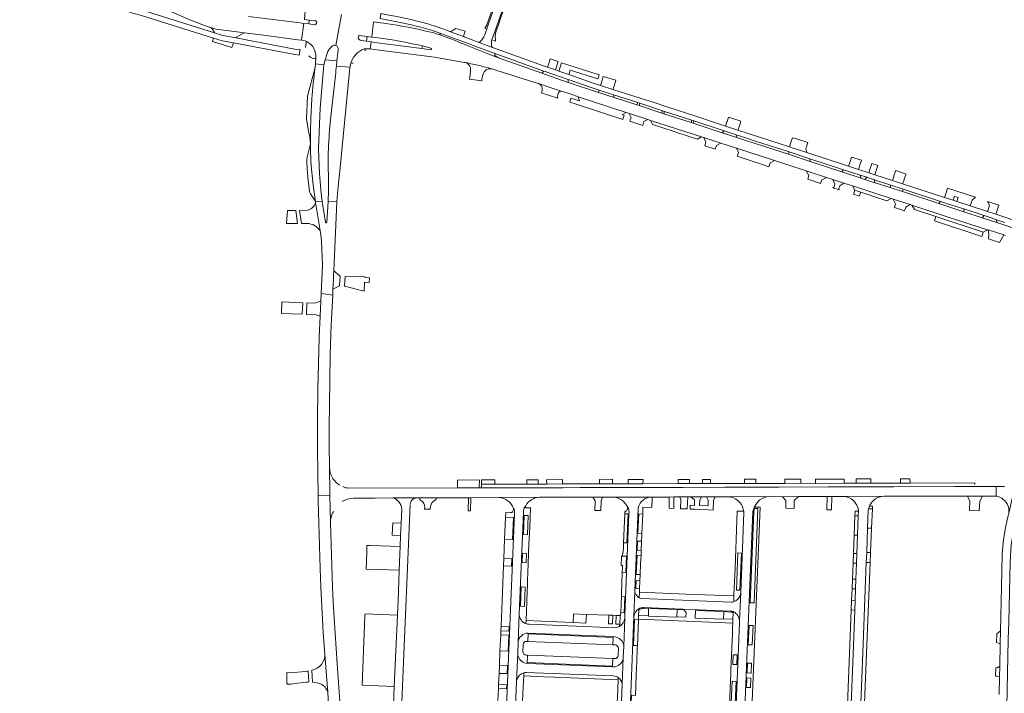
# Model space of a CAD drawing. Header units: metres. Extents: x 166325 to 190320, y 381923 to 404576.
# Tile 328 of 656: x 175043 to 175656, y 386684 to 387104. Entities that reach past the tile are written whole.
import ezdxf

# ---------------------------------------------------------------- set-up
doc = ezdxf.new("R2010")
doc.units = ezdxf.units.M
doc.layers.add('B-WE-VH-VERHARDING_ASFALT-GV', color=8, linetype='Continuous', lineweight=18)
doc.layers.add('B-WE-VH-VERHARDING_BETONSTRAATSTEEN-GV', color=8, linetype='Continuous', lineweight=18)

msp = doc.modelspace()

# ---------------------------------------------------------------- linework, layer by layer
at = {"layer": 'B-WE-VH-VERHARDING_ASFALT-GV', "flags": 128}
for points in [[(175134.865, 387114.496), (175133.379, 387109.957), (175135.026, 387109.324), (175138.624, 387107.76), (175148.646, 387103.433), (175153.254, 387101.494), (175154.993, 387100.853), (175159.938, 387099.152), (175165.008, 387097.613), (175182.719, 387095.236), (175194.46, 387093.769), (175215.864, 387090.988), (175218.241, 387090.679), (175219.702, 387101.231), (175217.389, 387101.521), (175185.113, 387105.57)], [(175227.275, 387112.636), (175226.091, 387111.623), (175224.795, 387110.757), (175222.678, 387109.686), (175220.423, 387108.947), (175220.005, 387103.655), (175223.023, 387103.27), (175225.993, 387102.892)], [(175242.987, 387106.649), (175239.578, 387087.409)], [(175294.608, 387101.496), (175292.002, 387102.142), (175289.369, 387102.795), (175288.024, 387103.128), (175286.228, 387103.574), (175278.637, 387105.197), (175272.787, 387106.325), (175267.671, 387107.311), (175267.114, 387104.269), (175280.693, 387101.58)], [(175226.456, 387100.384), (175222.7, 387100.855), (175219.702, 387101.231), (175218.241, 387090.679), (175220.527, 387090.3), (175221.752, 387089.7)], [(175254.174, 387093.654), (175258.974, 387093.023), (175261.967, 387092.629), (175263.047, 387102.145)], [(175462.262, 387038.951), (175460.966, 387039.374), (175443.998, 387044.912), (175442.676, 387045.344), (175428.472, 387049.98), (175427.145, 387050.413), (175413.035, 387055.019), (175403.291, 387058.199), (175384.428, 387064.356), (175367.925, 387070.095), (175343.74, 387078.668), (175340.959, 387079.774), (175337.694, 387080.956), (175331.797, 387083.267), (175322.375, 387087.034), (175321.221, 387087.54), (175317.549, 387088.958), (175313.432, 387090.642), (175307.667, 387092.892), (175303.986, 387094.183), (175302.82, 387094.584), (175300.662, 387095.22), (175297.75, 387095.959), (175294.836, 387096.658), (175290.947, 387097.503), (175285.756, 387098.562), (175284.543, 387098.779), (175280.574, 387099.524), (175277.688, 387100.054), (175274.688, 387100.524), (175269.474, 387101.284), (175267.477, 387101.528), (175265.42, 387101.814), (175263.047, 387102.145), (175261.967, 387092.629), (175264.38, 387092.312), (175271.823, 387091.333)], [(175412.26, 387060.074), (175404.447, 387062.568), (175400.005, 387063.985), (175384.668, 387069.33), (175378.557, 387071.46), (175376.365, 387072.196), (175371.475, 387073.928), (175371.303, 387073.988), (175337.277, 387086.14), (175337.118, 387086.199), (175328.317, 387089.493), (175319.496, 387092.806), (175310.579, 387096.148), (175306.141, 387097.791), (175303.746, 387098.678)], [(175304.256, 387095.194), (175322.59, 387088.399), (175324.424, 387087.712), (175339.195, 387082.176), (175369.19, 387071.437), (175370.069, 387071.122), (175384.269, 387066.191), (175399.24, 387060.993), (175403.732, 387059.559), (175412.591, 387056.729), (175427.685, 387051.909), (175428.991, 387051.485), (175443.184, 387046.809), (175444.463, 387046.387), (175461.452, 387040.859), (175462.732, 387040.445), (175481.453, 387034.319), (175489.105, 387031.816), (175495.605, 387029.677), (175501.13, 387027.86), (175505.666, 387026.368), (175521.951, 387021.058), (175534.901, 387016.835), (175555.975, 387009.963), (175566.197, 387006.63), (175570.458, 387005.28), (175570.722, 387005.193), (175574.811, 387003.842), (175574.935, 387003.801), (175585.404, 387000.367), (175593.144, 386997.843), (175616.326, 386990.284), (175624.017, 386987.776), (175630.807, 386985.569), (175643.583, 386981.416), (175647.905, 386980.011), (175651.322, 386978.861), (175656.422, 386977.145)], [(175227.089, 387079.722), (175226.833, 387075.96), (175232.12, 387075.27), (175232.937, 387078.556), (175234.489, 387083.588), (175235.541, 387085.259), (175236.989, 387086.89)], [(175257.198, 387085.4), (175260.918, 387085.261), (175261.548, 387089.678), (175258.556, 387090.071), (175255.55, 387090.442)], [(175298.7, 387084.798), (175293.2, 387085.521), (175263.946, 387089.363), (175261.548, 387089.678), (175260.918, 387085.261), (175263.365, 387085.005), (175300.933, 387080.089), (175318.413, 387077.092), (175318.579, 387077.063)], [(175293.521, 387087.112), (175298.852, 387085.804)], [(175240.994, 387084.535), (175240.255, 387077.832), (175239.911, 387074.444), (175248.364, 387074.013), (175249.06, 387077.08)], [(175229.686, 387048.379), (175231.83, 387072.84), (175232.12, 387075.27), (175226.833, 387075.96), (175226.632, 387073.669)], [(175248.02, 387071.2), (175248.364, 387074.013), (175239.911, 387074.444), (175239.648, 387072.029), (175239.464, 387070.335), (175236.933, 387046.986), (175236.063, 387038.957)], [(175234.799, 387020.658), (175235.02, 386996.223), (175234.737, 386990.968), (175234.698, 386990.253), (175240.106, 386990.027), (175240.703, 386997.423), (175242.369, 387013.486), (175244.161, 387030.764), (175248.02, 387071.2)], [(175336.401, 387072.949), (175336.994, 387072.782), (175337.588, 387072.615), (175337.672, 387072.589), (175339.85, 387071.91), (175346.512, 387069.761), (175346.67, 387069.712), (175353.033, 387067.686), (175364.912, 387063.959), (175365.085, 387063.902), (175365.867, 387063.689), (175367.061, 387063.254), (175376.159, 387060.272), (175379.952, 387059.014), (175385.495, 387057.211), (175390.589, 387055.516), (175420.499, 387045.682), (175422.277, 387045.097), (175424.52, 387044.36), (175433.996, 387041.288), (175435.612, 387040.764), (175467.356, 387030.474), (175468.862, 387029.986), (175479.426, 387026.561), (175489.195, 387023.395), (175512.865, 387015.722), (175519.952, 387013.424), (175521.16, 387013.033), (175532.742, 387009.278), (175545.232, 387005.229), (175549.287, 387003.915), (175556.107, 387001.704), (175561.518, 386999.95), (175585.534, 386992.12), (175586.867, 386991.685), (175597.414, 386988.246), (175598.545, 386987.877), (175621.832, 386980.285), (175645.701, 386972.595), (175646.109, 386972.464), (175655.817, 386969.336), (175656.935, 386968.976)], [(175663.98, 386978.011), (175650.809, 386982.299), (175645.56, 386984.008), (175634.932, 386987.469), (175626.495, 386990.216), (175624.258, 386990.939), (175618.858, 386992.702), (175592.77, 387001.197), (175586.421, 387003.264), (175575.484, 387006.842), (175575.429, 387006.86), (175571.65, 387008.105), (175565.271, 387010.15), (175559.09, 387012.163), (175533.001, 387020.657), (175531.723, 387021.074), (175524.564, 387023.405), (175522.216, 387024.174), (175490.154, 387034.685), (175482.41, 387037.224), (175463.164, 387043.533), (175446.418, 387049.023), (175438.468, 387051.629), (175429.125, 387054.692), (175412.26, 387060.074)], [(175224.593, 387054.17), (175223.954, 387042.098), (175223.726, 387034.26), (175223.754, 387026.198), (175223.754, 387026.104), (175223.765, 387022.92), (175224.029, 387015.105), (175224.357, 387010.43), (175225.328, 387000.664), (175226.86, 386989.917), (175231.126, 386990.129), (175230.829, 386992.155), (175230.486, 386995.131), (175230.006, 387000.161), (175229.311, 387007.453), (175228.76, 387023.001), (175229.686, 387048.379)], [(175665.867, 386972.416), (175651.456, 386977.124), (175642.309, 386980.113), (175630.936, 386983.829), (175615.299, 386988.939), (175592.655, 386996.338), (175584.903, 386998.871), (175575.677, 387001.864), (175575.458, 387001.935), (175569.198, 387003.966), (175568.623, 387004.163), (175566.821, 387004.779), (175554.956, 387008.656), (175535.121, 387015.138), (175521.532, 387019.728), (175501.443, 387026.163), (175494.341, 387028.481), (175489.47, 387030.071), (175480.248, 387033.081), (175462.262, 387038.951)], [(175233.007, 386977.271), (175231.126, 386990.129), (175226.86, 386989.917), (175226.915, 386989.576), (175229.756, 386972.045), (175230.176, 386969.451), (175230.66, 386965.482), (175231.224, 386950.271), (175230.383, 386932.827), (175237.578, 386931.924), (175237.745, 386935.555), (175238.003, 386941.15), (175238.151, 386944.054), (175238.303, 386946.958), (175240.106, 386990.027)], [(175240.106, 386990.027), (175234.698, 386990.253), (175234.002, 386977.327)], [(175237.578, 386931.924), (175230.383, 386932.827), (175230.156, 386928.132), (175229.736, 386918.728), (175229.166, 386905.946), (175228.668, 386888.889), (175228.419, 386873.522), (175228.222, 386853.795), (175228.205, 386835.913), (175228.5, 386806.884), (175235.893, 386807.187), (175235.868, 386808.586), (175235.581, 386824.573), (175235.515, 386829.244)], [(175235.552, 386863.009), (175236.102, 386894.913), (175236.72, 386913.26), (175237.578, 386931.924)], [(175235.581, 386824.573), (175235.868, 386808.586), (175235.893, 386807.187), (175236.195, 386790.358), (175236.204, 386789.857)], [(175651.102, 386809.397), (175651.116, 386812.648), (175640.617, 386812.617), (175639.17, 386812.613), (175637.214, 386812.607), (175625.377, 386812.572), (175587.306, 386812.46), (175546.305, 386812.339), (175515.633, 386812.249), (175513.577, 386812.243), (175510.353, 386812.233), (175481.904, 386812.149), (175455.89, 386812.073), (175452.752, 386812.064), (175391.901, 386811.884), (175381.145, 386811.852), (175378.595, 386811.845), (175329.851, 386811.764), (175329.386, 386811.764), (175314.916, 386811.705), (175247.632, 386811.626)], [(175657.618, 386675.561), (175658.615, 386717.315), (175658.877, 386728.271), (175659.766, 386765.511), (175660.409, 386776.385), (175662.359, 386786.934), (175663.939, 386793.944), (175667.609, 386810.221), (175662.221, 386810.723), (175659.061, 386796.846), (175658.893, 386796.11), (175657.136, 386788.136), (175655.598, 386779.598), (175654.821, 386770.473), (175654.299, 386750.17), (175653.761, 386722.745), (175653.601, 386714.546), (175653.329, 386700.717), (175653.198, 386694.001), (175652.954, 386683.012)], [(175242.309, 386676.019), (175240.337, 386702.094), (175238.454, 386730.82), (175237.865, 386740.511), (175237.474, 386749.916), (175236.204, 386789.857), (175236.195, 386790.358), (175235.893, 386807.187), (175228.5, 386806.884), (175228.579, 386803.821), (175229.736, 386761.537), (175230.171, 386749.959), (175230.577, 386741.819), (175231.73, 386721.561), (175232.75, 386708.23), (175233.258, 386699.995), (175234.464, 386684.444), (175234.472, 386684.329), (175235.038, 386676.883)], [(175250.534, 386805.385), (175264.031, 386805.431), (175275.09, 386805.469), (175289.593, 386805.51), (175291.97, 386805.52), (175298.25, 386805.546), (175302.033, 386805.561), (175322.275, 386805.644), (175323.731, 386805.65), (175341.352, 386805.807), (175366.462, 386805.871), (175388.628, 386805.907), (175389.691, 386805.91), (175399.657, 386805.921), (175405.672, 386805.936), (175412.305, 386805.959), (175435.703, 386805.999), (175436.768, 386806.001), (175445.159, 386806.048), (175447.263, 386806.058), (175450.263, 386806.07), (175453.651, 386806.085), (175458.826, 386806.106), (175460.727, 386806.114), (175467.422, 386806.137), (175470.613, 386806.137), (175475.953, 386806.16), (175483.823, 386806.181), (175509.712, 386806.303), (175517.803, 386806.255), (175527.803, 386806.291), (175545.743, 386806.355), (175548.614, 386806.365), (175555.762, 386806.456), (175581.106, 386806.522), (175633.076, 386806.566), (175642.433, 386806.585), (175650.7, 386806.602)], [(175366.462, 386805.871), (175341.352, 386805.807)], [(175435.703, 386805.999), (175412.305, 386805.959)], [(175509.712, 386806.303), (175483.823, 386806.181)], [(175581.106, 386806.522), (175555.762, 386806.456)], [(175570.102, 386765.258), (175570.347, 386771.56), (175570.937, 386786.72), (175571.374, 386797.954), (175571.503, 386798.782), (175571.809, 386799.779), (175572.357, 386800.98), (175573.574, 386802.806), (175575.217, 386804.471)], [(175651.089, 386806.549), (175651.102, 386809.397)], [(175350.17, 386799.003), (175350.373, 386799.081), (175350.806, 386797.464), (175350.912, 386795.648), (175346.817, 386695.732), (175342.671, 386594.568), (175342.481, 386594.573), (175342.135, 386588.579)], [(175357.364, 386800.035), (175357.55, 386799.938), (175357.912, 386800.647)], [(175421.25, 386799.851), (175421.43, 386799.938)], [(175425.282, 386731.529), (175425.87, 386747.759), (175427.941, 386799.014), (175428.042, 386799.801), (175428.253, 386799.778)], [(175492.047, 386612.423), (175492.523, 386623.382), (175492.324, 386623.39), (175499.492, 386797), (175499.738, 386798.329), (175500.233, 386799.715), (175500.495, 386800.384), (175500.694, 386800.323)], [(175493.458, 386798.416), (175493.586, 386797.627)], [(175565.2, 386797.675), (175565.072, 386794.229), (175564.625, 386782.208), (175564.201, 386770.796), (175563.978, 386764.804), (175563.608, 386754.838), (175563.383, 386748.783), (175563.116, 386741.617), (175562.893, 386735.619), (175562.074, 386713.576), (175558.4, 386619.667), (175558.174, 386613.903)], [(175237.764, 386796.493), (175238.223, 386797.116)], [(175352.89, 386708.725), (175353.157, 386715.666), (175353.831, 386733.091), (175356.484, 386796.614)], [(175422.233, 386795.541), (175419.734, 386732.644), (175419.657, 386730.543), (175418.927, 386713.183), (175418.701, 386706.14), (175418.007, 386689.406), (175414.677, 386602.512), (175414.454, 386602.564), (175414.382, 386600.538)], [(175493.885, 386796.329), (175491.831, 386746.516), (175491.065, 386729.149), (175491.057, 386727.611), (175486.635, 386620.247), (175486.443, 386620.259), (175485.899, 386607.807)], [(175564.277, 386615.799), (175564.429, 386620.192), (175567.908, 386708.895), (175570.102, 386765.258)], [(175425.87, 386747.759), (175425.282, 386731.529)], [(175487.473, 386740.851), (175486.664, 386740.632), (175485.835, 386740.515), (175430.145, 386742.761), (175429.294, 386742.959), (175428.639, 386743.239)], [(175491.065, 386729.149), (175491.831, 386746.516)], [(175431.348, 386737.232), (175485.504, 386735.005), (175486.361, 386734.883), (175487.189, 386734.629)], [(175353.831, 386733.091), (175353.157, 386715.666)], [(175418.927, 386713.183), (175419.657, 386730.543)], [(175420.538, 386604.958), (175421.077, 386620.464), (175420.899, 386620.474), (175425.282, 386731.529)], [(175413.653, 386724.618), (175360.009, 386726.776)], [(175348.474, 386594.368), (175348.662, 386599.392), (175348.466, 386599.41), (175352.235, 386691.161), (175352.89, 386708.725)], [(175352.89, 386708.725), (175352.235, 386691.161), (175352.44, 386692.414)], [(175418.007, 386689.406), (175418.701, 386706.14)]]:
    msp.add_lwpolyline(points, dxfattribs=at)
at = {"layer": 'B-WE-VH-VERHARDING_ASFALT-GV'}
for points in [[(175225.993, 387102.892, -1.1256558), (175226.456, 387100.384)], [(175280.693, 387101.58, -0.0330195), (175304.256, 387095.194)], [(175303.746, 387098.678, 0.0218151), (175294.608, 387101.496)], [(175253.439, 387092.436, -0.3719222), (175254.174, 387093.654)], [(175255.55, 387090.442, -0.3224921), (175253.439, 387092.436)], [(175221.752, 387089.7, -0.2974486), (175227.089, 387079.722)], [(175236.989, 387086.89, -0.2994656), (175239.578, 387087.409)], [(175271.823, 387091.333, -0.0194528), (175293.521, 387087.112)], [(175249.06, 387077.08, -0.2067945), (175257.198, 387085.4)], [(175226.632, 387073.669, 0.0135867), (175224.593, 387054.17)], [(175318.579, 387077.063, -0.0021083), (175320.417, 387076.733)], [(175320.417, 387076.733, -0.0132733), (175329.217, 387074.856)], [(175236.063, 387038.957, 0.0135836), (175234.799, 387020.658)], [(175234.002, 386977.327, -0.8307384), (175233.007, 386977.271)], [(175235.515, 386829.244, -0.0037021), (175235.552, 386863.009)], [(175237.377, 386818.073, -0.1172399), (175235.581, 386824.573)], [(175237.739, 386817.475, -0.0127536), (175237.377, 386818.073)], [(175242.083, 386813.391, -0.1198122), (175237.739, 386817.475)], [(175247.632, 386811.626, -0.1131596), (175243.817, 386812.543)], [(175243.453, 386803.251, -0.127868), (175250.534, 386805.385)], [(175341.352, 386805.807, -0.3006222), (175350.17, 386799.003)], [(175357.912, 386800.647, -0.2658326), (175366.462, 386805.871)], [(175412.305, 386805.959, -0.1687856), (175418.465, 386803.611)], [(175418.465, 386803.611, -0.1223592), (175421.25, 386799.851)], [(175483.823, 386806.181, -0.1856245), (175490.233, 386803.72)], [(175490.233, 386803.72, -0.1557417), (175493.458, 386798.416)], [(175500.694, 386800.323, -0.1289185), (175503.843, 386804.327)], [(175503.843, 386804.327, -0.1543686), (175509.712, 386806.303)], [(175555.762, 386806.456, -0.3682915), (175565.2, 386797.675)], [(175575.217, 386804.471, -0.1604358), (175581.106, 386806.522)], [(175650.7, 386806.602, -0.0072278), (175651.089, 386806.549)], [(175356.484, 386796.614, -0.1250375), (175357.364, 386800.035)], [(175421.43, 386799.938, -0.1301581), (175422.233, 386795.541)], [(175236.204, 386789.857, -0.114537), (175237.764, 386796.493)], [(175489.852, 386742.258, -0.1039942), (175487.473, 386740.851)], [(175428.378, 386736.418, -0.1266807), (175431.348, 386737.232)], [(175416.394, 386725.455, -0.1112594), (175413.653, 386724.618)], [(175353.157, 386715.666, -0.3786577), (175359.37, 386721.285)], [(175412.32, 386719.092, -0.1915463), (175417.219, 386717.16)], [(175412.656, 386694.631, -0.1204919), (175415.505, 386693.562)], [(175415.505, 386693.562, -0.201767), (175418.007, 386689.406)]]:
    msp.add_lwpolyline(points, format="xyb", dxfattribs=at)
at = {"layer": 'B-WE-VH-VERHARDING_BETONSTRAATSTEEN-GV', "flags": 128}
for points in [[(175356.682, 387221.72), (175356.137, 387221.158), (175356.256, 387220.945), (175357.874, 387217.96), (175358.632, 387215.645), (175358.975, 387213.245), (175358.908, 387210.759), (175357.936, 387202.458), (175356.905, 387194.964), (175356.225, 387189.404), (175355.367, 387182.242), (175354.102, 387172.386), (175352.356, 387158.533), (175352.095, 387155.914), (175352.51, 387155.897), (175352.13, 387153.227), (175333.63, 387100.267), (175332.479, 387098.173), (175333.675, 387097.774), (175333.9, 387098.417), (175334.56, 387100.31), (175341.434, 387119.987), (175350.512, 387145.976)], [(175355.306, 387143.945), (175354.747, 387142.349), (175339.585, 387099.083), (175336.846, 387091.027), (175339.081, 387090.215), (175339.003, 387091.387), (175338.904, 387092.883), (175339.136, 387095.084), (175357.277, 387148.711), (175358.263, 387153.417), (175358.684, 387155.933), (175359.969, 387165.351), (175365.642, 387210.216), (175366.331, 387213.491), (175367.877, 387216.447)], [(175350.512, 387145.976), (175341.434, 387119.987), (175334.56, 387100.31), (175333.9, 387098.417), (175333.675, 387097.774), (175332.405, 387094.134)], [(175336.846, 387091.027), (175339.585, 387099.083), (175354.747, 387142.349)], [(175216.819, 387084.648), (175214.973, 387085.004), (175177.246, 387092.118), (175169.231, 387093.677), (175163.89, 387095.382), (175120.93, 387108.757), (175112.332, 387111.356), (175106.185, 387113.185), (175091.985, 387117.486), (175061.932, 387126.723), (175048.205, 387131.02), (175034.411, 387135.252)], [(175032.754, 387132.355), (175046.523, 387128.104), (175064.058, 387122.677), (175091.091, 387114.418), (175105.331, 387110.067), (175113.117, 387107.656), (175119.064, 387105.896), (175163.311, 387092.077), (175168.662, 387090.416), (175175.821, 387089.061), (175214.076, 387081.818), (175216.686, 387081.324), (175217.378, 387084.979)], [(175159.938, 387099.152), (175160.892, 387098.827), (175161.762, 387098.39), (175162.37, 387097.928), (175162.977, 387097.175), (175163.747, 387096.056)], [(175182.719, 387095.236), (175165.008, 387097.613), (175159.938, 387099.152)], [(175223.023, 387103.27), (175222.7, 387100.855), (175226.456, 387100.384)], [(175225.993, 387102.892), (175223.023, 387103.27)], [(175320.119, 387096.265), (175314.364, 387098.052), (175312.736, 387096.947), (175311.34, 387096.191)], [(175163.89, 387095.382), (175169.231, 387093.677), (175177.246, 387092.118), (175177.552, 387092.622), (175181.983, 387095.126)], [(175258.974, 387093.023), (175254.174, 387093.654)], [(175255.55, 387090.442), (175258.556, 387090.071), (175258.974, 387093.023)], [(175303.944, 387094.252), (175302.82, 387094.584), (175303.986, 387094.183), (175307.667, 387092.892), (175313.432, 387090.642), (175317.549, 387088.958), (175321.221, 387087.54), (175322.375, 387087.034), (175331.797, 387083.267), (175337.694, 387080.956), (175340.959, 387079.774), (175339.796, 387080.318), (175338.803, 387081.032)], [(175324.424, 387087.712), (175322.59, 387088.399), (175304.256, 387095.194)], [(175310.579, 387096.148), (175319.496, 387092.806)], [(175319.187, 387093.394), (175319.36, 387093.958), (175320.119, 387096.265)], [(175221.062, 387089.195), (175220.655, 387086.16)], [(175236.989, 387086.89), (175235.541, 387085.259), (175234.489, 387083.588), (175232.937, 387078.556), (175240.255, 387077.832), (175240.994, 387084.535)], [(175293.521, 387087.112), (175293.2, 387085.521), (175298.7, 387084.798)], [(175339.195, 387082.176), (175324.424, 387087.712)], [(175328.317, 387089.493), (175337.118, 387086.199)], [(175225.529, 387079.27), (175226.519, 387079.183), (175227.089, 387079.722)], [(175257.724, 387084.066), (175257.725, 387084.858), (175257.198, 387085.4)], [(175226.632, 387073.669), (175221.937, 387055.835), (175221.318, 387041.781), (175222.591, 387034.001), (175223.315, 387030.54), (175223.754, 387026.198), (175223.726, 387034.26)], [(175249.47, 387076.506), (175250.26, 387076.41)], [(175323.55, 387072.083), (175323.474, 387071.407), (175323.195, 387068.943), (175322.937, 387066.661), (175322.883, 387066.517), (175330.58, 387065.42), (175330.525, 387066.055)], [(175330.6, 387066.654), (175331.419, 387069.728)], [(175379.952, 387059.014), (175376.159, 387060.272), (175367.061, 387063.254), (175365.867, 387063.689)], [(175367.502, 387057.993), (175377.805, 387054.559), (175377.576, 387055.086), (175377.816, 387056.642), (175378.131, 387057.636)], [(175223.726, 387034.26), (175223.954, 387042.098), (175224.593, 387054.17)], [(175229.756, 386972.045), (175226.915, 386989.576)], [(175221.855, 386984.777), (175217.009, 386984.627), (175218.225, 386976.514), (175221.675, 386976.522)], [(175329.026, 386816.709), (175315.366, 386816.621), (175315.394, 386812.196)], [(175328.878, 386812.254), (175329.026, 386816.709)], [(175314.916, 386811.705), (175329.386, 386811.764)], [(175329.851, 386811.764), (175378.595, 386811.845), (175381.145, 386811.852), (175391.901, 386811.884), (175452.752, 386812.064), (175455.89, 386812.073), (175481.904, 386812.149), (175510.353, 386812.233), (175513.577, 386812.243), (175515.633, 386812.249), (175546.305, 386812.339), (175587.306, 386812.46), (175625.377, 386812.572), (175637.214, 386812.607), (175639.17, 386812.613)], [(175637.827, 386813.861), (175637.833, 386814.964), (175597.359, 386814.776), (175591.341, 386814.745), (175573.016, 386814.713), (175563.792, 386814.666), (175556.34, 386814.65), (175538.359, 386814.559), (175529.371, 386814.606), (175519.303, 386814.566), (175501.337, 386814.556), (175494.153, 386814.5), (175473.097, 386814.486), (175468.05, 386814.423), (175459.939, 386814.411), (175452.931, 386814.388), (175430.923, 386814.354), (175421.746, 386814.304), (175411.87, 386814.271), (175403.773, 386814.238), (175380.734, 386814.174), (175370.991, 386814.155), (175365.574, 386814.12), (175358.498, 386814.088), (175338.622, 386814.039), (175330.371, 386814.082), (175330.345, 386812.287)], [(175654.986, 386812.659), (175653.066, 386812.654), (175651.116, 386812.648), (175651.102, 386809.397), (175651.089, 386806.549)], [(175289.593, 386805.51), (175275.09, 386805.469)], [(175302.038, 386804.404), (175302.033, 386805.561), (175298.25, 386805.546), (175291.97, 386805.52), (175291.975, 386804.326)], [(175430.277, 386783.38), (175427.824, 386783.479), (175428.299, 386795.533), (175430.769, 386795.438), (175430.945, 386799.755), (175436.543, 386799.518), (175436.768, 386806.001), (175435.703, 386805.999)], [(175280.641, 386798.369), (175280.256, 386789.81), (175280.246, 386789.59), (175279.909, 386782.11), (175279.596, 386775.151), (175279.027, 386760.459), (175278.309, 386741.248), (175278.164, 386737.351), (175278.149, 386736.955), (175278.001, 386732.988), (175277.977, 386732.354), (175275.888, 386688.022), (175275.243, 386670.69), (175274.18, 386642.761), (175273.814, 386635.305), (175273.204, 386620.945), (175278.358, 386620.76), (175280.949, 386683.272), (175281.161, 386688.393), (175285.843, 386801.362)], [(175294.946, 386799.914), (175294.885, 386798.451), (175298.284, 386798.393), (175298.286, 386798.456), (175298.289, 386798.52)], [(175342.481, 386594.573), (175342.671, 386594.568), (175346.817, 386695.732), (175350.912, 386795.648), (175350.806, 386797.464), (175350.373, 386799.081), (175350.17, 386799.003)], [(175357.55, 386799.938), (175357.364, 386800.035)], [(175359.406, 386764.541), (175359.904, 386776.877), (175360.363, 386787.114), (175360.865, 386799.299), (175358.004, 386799.417)], [(175428.253, 386799.778), (175428.042, 386799.801), (175427.941, 386799.014), (175425.87, 386747.759)], [(175500.694, 386800.323), (175500.495, 386800.384), (175500.233, 386799.715), (175499.738, 386798.329), (175499.492, 386797), (175492.324, 386623.39), (175492.523, 386623.382)], [(175494.642, 386625.265), (175496.877, 386625.202), (175496.883, 386625.347), (175497.952, 386653.554), (175503.981, 386799.643)], [(175497.662, 386740.127), (175500.181, 386740.029), (175502.602, 386798.812), (175500.466, 386798.951)], [(175503.981, 386799.643), (175501.147, 386799.763)], [(175564.788, 386797.156), (175563.186, 386797.208), (175563.071, 386794.304), (175565.072, 386794.229), (175565.2, 386797.675)], [(175572.357, 386800.98), (175571.809, 386799.779), (175571.503, 386798.782), (175573.926, 386798.679), (175574, 386800.341)], [(175574, 386800.341), (175572.665, 386800.4)], [(175348.185, 386796.29), (175345.432, 386796.442), (175345.269, 386793.483), (175350.298, 386793.247), (175349.717, 386779.311), (175344.705, 386779.57), (175344.212, 386767.776), (175349.228, 386767.544), (175349.053, 386762.955), (175344.023, 386763.208), (175342.476, 386725.309), (175347.504, 386725.092), (175347.381, 386722.467), (175342.356, 386722.684), (175342.268, 386720.273), (175347.28, 386720.057), (175346.874, 386710.014), (175341.848, 386710.199), (175341.49, 386701.216), (175346.517, 386701.032), (175346.294, 386696.004), (175341.273, 386696.182), (175340.989, 386689.284), (175346.012, 386689.105), (175345.915, 386686.612), (175340.904, 386686.788), (175340.564, 386679.268)], [(175356.484, 386796.614), (175353.831, 386733.091)], [(175419.704, 386796.945), (175419.647, 386795.63), (175421.713, 386795.559), (175420.985, 386777.528), (175418.869, 386777.594), (175418.759, 386775.035), (175418.615, 386771.697), (175418.386, 386771.707), (175418.278, 386769.208), (175420.664, 386769.106), (175420.269, 386759.079), (175418.069, 386759.178), (175417.835, 386752.157), (175417.611, 386746.597), (175417.522, 386744.378), (175417.506, 386743.983), (175419.659, 386743.867), (175419.278, 386733.918), (175417.105, 386734.019), (175417.03, 386732.159), (175416.909, 386732.163), (175416.695, 386732.171), (175416.454, 386726.811), (175416.394, 386725.455)], [(175419.657, 386730.543), (175419.734, 386732.644), (175422.233, 386795.541)], [(175493.06, 386797.141), (175489.746, 386797.265), (175489.036, 386779.65), (175488.783, 386773.35), (175488.326, 386762.014), (175487.636, 386744.895), (175487.617, 386744.413), (175487.473, 386740.851)], [(175491.831, 386746.516), (175493.885, 386796.329)], [(175497.662, 386740.127), (175499.991, 386796.697)], [(175428.639, 386743.239), (175428.782, 386746.752), (175428.871, 386748.93), (175426.452, 386749.022), (175426.647, 386753.974), (175429.072, 386753.865), (175429.229, 386757.706), (175426.801, 386757.792), (175427.281, 386769.803), (175429.717, 386769.661), (175429.837, 386772.608), (175427.393, 386772.696), (175427.634, 386778.581), (175430.076, 386778.461), (175430.229, 386782.211), (175430.277, 386783.38)], [(175357.973, 386727.14), (175358.054, 386729.112), (175358.788, 386747.056), (175358.955, 386751.127), (175359.065, 386753.811), (175359.406, 386764.541)], [(175572.421, 386764.948), (175572.431, 386765.167), (175570.102, 386765.258), (175567.908, 386708.895), (175564.429, 386620.192)], [(175565.388, 386621.17), (175566.753, 386621.119), (175570.194, 386708.81), (175572.421, 386764.948)], [(175427.402, 386711.889), (175427.465, 386713.522), (175425.067, 386713.61), (175425.71, 386729.683), (175428.083, 386729.595), (175428.094, 386729.889), (175428.254, 386732.252), (175428.356, 386735.699), (175428.378, 386736.418)], [(175431.312, 386736.587), (175434.456, 386736.476), (175434.458, 386736.579), (175452.181, 386735.859), (175456.498, 386735.676), (175457.857, 386734.12), (175457.705, 386731.094), (175452.019, 386731.292), (175452.018, 386731.109), (175434.303, 386731.846), (175434.297, 386732.018), (175428.254, 386732.252), (175428.094, 386729.889), (175428.303, 386729.881), (175457.866, 386728.683), (175486.941, 386727.506), (175486.982, 386729.882), (175481.111, 386730.116), (175481.1, 386729.949), (175463.541, 386730.664), (175463.752, 386735.387), (175481.304, 386734.665)], [(175428.378, 386736.418), (175428.356, 386735.699)], [(175481.304, 386734.665), (175485.748, 386734.384), (175486.489, 386734.258), (175487.161, 386733.968), (175487.189, 386734.629), (175486.361, 386734.883), (175485.504, 386735.005), (175431.348, 386737.232)], [(175409.677, 386732.422), (175395.683, 386732.923), (175395.437, 386727.502), (175387.396, 386727.867), (175358.054, 386729.112), (175357.973, 386727.14)], [(175416.394, 386725.455), (175416.454, 386726.811), (175413.944, 386726.906), (175414.168, 386732.261), (175412.201, 386732.332), (175411.96, 386726.982), (175409.441, 386727.062), (175409.677, 386732.422)], [(175425.282, 386731.529), (175420.899, 386620.474), (175421.077, 386620.464)], [(175487.189, 386734.629), (175487.161, 386733.968), (175486.982, 386729.882), (175486.941, 386727.506), (175486.827, 386724.697), (175486.679, 386721.048), (175485.76, 386698.409), (175485.612, 386694.788), (175485.519, 386692.5), (175484.795, 386674.656), (175485.02, 386674.67), (175484.725, 386668.416), (175484.536, 386664.392), (175484.075, 386654.613), (175483.498, 386642.372), (175483.403, 386640.355), (175482.718, 386622.348), (175484.553, 386622.334)], [(175562.893, 386735.619), (175560.743, 386735.699), (175559.881, 386713.984), (175556.231, 386623.012), (175556.177, 386621.658), (175556.419, 386621.669)], [(175558.4, 386619.667), (175562.074, 386713.576), (175562.893, 386735.619)], [(175486.443, 386620.259), (175486.635, 386620.247), (175491.057, 386727.611), (175491.065, 386729.149)], [(175358.399, 386716.108), (175359.233, 386716.082), (175359.359, 386720.759), (175412.349, 386718.577), (175412.16, 386713.914), (175413.734, 386713.849)], [(175412.32, 386719.092), (175359.37, 386721.285)], [(175353.157, 386715.666), (175352.89, 386708.725)], [(175356.152, 386709.665), (175356.316, 386714.184)], [(175415.682, 386711.763), (175415.54, 386707.352)], [(175418.701, 386706.14), (175418.927, 386713.183)], [(175421.41, 386621.184), (175421.676, 386627.889), (175423.952, 386627.782), (175424.554, 386642.235), (175425.075, 386654.754), (175422.723, 386654.855), (175422.926, 386659.994), (175425.288, 386659.883), (175426.018, 386677.408), (175423.643, 386677.519), (175423.832, 386682.542), (175426.227, 386682.433), (175426.731, 386694.551), (175426.761, 386695.33), (175427.081, 386703.604), (175427.402, 386711.889)], [(175234.464, 386684.444), (175233.258, 386699.995), (175232.75, 386708.23)], [(175412.14, 386705.375), (175411.945, 386700.667), (175358.792, 386702.85), (175359.004, 386707.535), (175358.091, 386707.567)], [(175413.512, 386705.326), (175412.14, 386705.375)], [(175356.965, 386702.69), (175358.738, 386702.348), (175411.938, 386700.154), (175413.615, 386700.323)], [(175220.636, 386697.413), (175210.917, 386696.563), (175208.968, 386696.74), (175209.046, 386689.592)], [(175222.797, 386690.789), (175222.263, 386697.54)], [(175224.526, 386698.073), (175224.923, 386690.696)], [(175354.786, 386648.888), (175354.958, 386653.19), (175355.22, 386659.777), (175355.486, 386666.456), (175355.645, 386670.454), (175355.935, 386677.738), (175356.174, 386683.722), (175356.324, 386687.496), (175356.605, 386694.55), (175356.684, 386696.529)], [(175356.684, 386696.529), (175356.605, 386694.55), (175369.295, 386694.042), (175375.74, 386693.784), (175386.086, 386693.37), (175415.45, 386692.195), (175415.505, 386693.562)], [(175412.656, 386694.631), (175358.178, 386696.774), (175357.396, 386696.669), (175356.684, 386696.529)], [(175415.505, 386693.562), (175415.45, 386692.195), (175415.226, 386686.603), (175415.002, 386681.011), (175414.9, 386678.468), (175417.064, 386678.36), (175415.884, 386648.179), (175413.689, 386648.264), (175413.362, 386640.101), (175413.279, 386638.043), (175415.492, 386637.965), (175415.247, 386631.977), (175413.039, 386632.057), (175412.679, 386623.069), (175412.133, 386604.562), (175412.491, 386604.566)], [(175211.768, 386689.458), (175213.997, 386689.756), (175221.283, 386690.73)], [(175352.44, 386692.414), (175352.235, 386691.161), (175348.466, 386599.41), (175348.662, 386599.392), (175348.77, 386599.946), (175349.067, 386600.484), (175349.862, 386620.818), (175352.998, 386620.61), (175353.767, 386620.559), (175353.96, 386624.452), (175353.813, 386624.458), (175353.826, 386624.773), (175354.354, 386638.029), (175354.522, 386642.243), (175354.786, 386648.888)], [(175414.454, 386602.564), (175414.677, 386602.512), (175418.007, 386689.406)]]:
    msp.add_lwpolyline(points, dxfattribs=at)
for points in [[(175163.311, 387092.077), (175162.596, 387090.011), (175174.727, 387086.194), (175175.821, 387089.061), (175168.662, 387090.416)], [(175378.1, 387077.542), (175373.216, 387079.04), (175372.583, 387077.181), (175372.455, 387076.808), (175371.475, 387073.928), (175376.365, 387072.196)], [(175380.271, 387076.626), (175378.557, 387071.46), (175384.668, 387069.33), (175385.543, 387072), (175402.806, 387066.707), (175403.688, 387069.208)], [(175369.19, 387071.437), (175367.925, 387070.095), (175384.428, 387064.356), (175384.269, 387066.191), (175370.069, 387071.122)], [(175414.108, 387065.727), (175406.21, 387068.165), (175405.499, 387065.907), (175404.447, 387062.568), (175412.26, 387060.074), (175413.136, 387062.752), (175413.195, 387062.933)], [(175390.589, 387055.516), (175391.298, 387052.941), (175385.977, 387054.653), (175385.363, 387052.061), (175389.259, 387050.773), (175418.312, 387041.409), (175418.65, 387042.417), (175419.139, 387043.877), (175418.151, 387044.203), (175418.224, 387044.409), (175420.499, 387045.682)], [(175403.732, 387059.559), (175403.291, 387058.199), (175413.035, 387055.019), (175412.591, 387056.729)], [(175428.991, 387051.485), (175427.685, 387051.909), (175427.145, 387050.413), (175428.472, 387049.98)], [(175433.996, 387041.288), (175424.52, 387044.36), (175422.277, 387045.097), (175423.518, 387042.564), (175422.982, 387041.011), (175422.731, 387040.284), (175430.777, 387037.589), (175431.568, 387039.997)], [(175444.463, 387046.387), (175443.184, 387046.809), (175442.676, 387045.344), (175443.998, 387044.912)], [(175435.612, 387040.764), (175436.92, 387038.247), (175449.827, 387034.039), (175452.138, 387033.287), (175464.856, 387029.142), (175467.356, 387030.474)], [(175462.732, 387040.445), (175461.452, 387040.859), (175460.966, 387039.374), (175462.262, 387038.951)], [(175491.985, 387040.193), (175484.242, 387042.763), (175483.324, 387039.988), (175483.265, 387039.81), (175482.41, 387037.224), (175490.154, 387034.685), (175491.07, 387037.44), (175491.26, 387038.011)], [(175481.453, 387034.319), (175480.248, 387033.081), (175489.47, 387030.071), (175489.105, 387031.816)], [(175224.357, 387010.43), (175224.029, 387015.105), (175223.765, 387022.92), (175223.754, 387026.104), (175221.451, 387017.026), (175221.373, 387016.284), (175221.413, 387015.613), (175221.725, 387010.274), (175222.369, 387003.325), (175222.754, 387000.212), (175223.234, 386996.33), (175223.734, 386994.939), (175226.249, 386991.326), (175226.86, 386989.917), (175225.328, 387000.664)], [(175479.426, 387026.561), (175468.862, 387029.986), (175470.176, 387027.265), (175469.451, 387024.831), (175475.998, 387022.772), (175476.793, 387025.123)], [(175533.599, 387026.964), (175525.352, 387029.625), (175524.162, 387029.797), (175524.068, 387029.828), (175523.337, 387027.597), (175523.142, 387027.002), (175522.216, 387024.174), (175524.564, 387023.405), (175531.723, 387021.074), (175533.001, 387020.657), (175532.362, 387023.029), (175532.619, 387023.847), (175532.748, 387024.256)], [(175489.195, 387023.395), (175490.379, 387020.675), (175489.696, 387018.414), (175501.535, 387014.465), (175504.162, 387013.589), (175509.45, 387011.825), (175510.293, 387014.381), (175512.865, 387015.722)], [(175521.951, 387021.058), (175521.532, 387019.728), (175535.121, 387015.138), (175534.901, 387016.835)], [(175567.174, 387015.993), (175560.955, 387017.889), (175560.082, 387015.207), (175560.048, 387015.103), (175559.09, 387012.163), (175565.271, 387010.15), (175566.163, 387012.889), (175566.186, 387012.959), (175567.1, 387015.767)], [(175577.345, 387012.72), (175573.469, 387013.891), (175572.491, 387010.78), (175571.65, 387008.105), (175575.429, 387006.86), (175575.484, 387006.842), (175576.326, 387009.501)], [(175545.232, 387005.229), (175532.742, 387009.278), (175534.362, 387006.325), (175533.675, 387004.119), (175541.586, 387001.504), (175542.309, 387003.686)], [(175555.975, 387009.963), (175554.956, 387008.656), (175566.821, 387004.779), (175566.197, 387006.63)], [(175594.896, 387007.165), (175588.43, 387009.461), (175588.292, 387009.034), (175587.357, 387006.15), (175587.261, 387005.856), (175586.421, 387003.264), (175592.77, 387001.197), (175593.659, 387003.692), (175593.788, 387004.056), (175594.807, 387006.915)], [(175556.107, 387001.704), (175549.287, 387003.915), (175550.504, 387001.033), (175550.004, 386999.366), (175549.265, 386998.705), (175553.204, 386997.412), (175552.975, 386998.253), (175553.572, 387000.033)], [(175561.518, 386999.95), (175562.911, 386997.2), (175566.668, 386995.981), (175582.922, 386990.709), (175585.534, 386992.12)], [(175574.811, 387003.842), (175570.722, 387005.193), (175570.458, 387005.28), (175569.198, 387003.966), (175575.458, 387001.935), (175575.677, 387001.864)], [(175585.404, 387000.367), (175584.903, 386998.871), (175592.655, 386996.338), (175593.144, 386997.843)], [(175566.668, 386995.981), (175562.911, 386997.2), (175562.073, 386994.807), (175565.76, 386993.515)], [(175638.202, 386992.849), (175620.756, 386998.511), (175619.807, 386995.607), (175619.665, 386995.172), (175618.858, 386992.702), (175624.258, 386990.939), (175625.093, 386993.507), (175627.329, 386992.78), (175626.495, 386990.216), (175634.932, 386987.469), (175635.727, 386989.871), (175636.132, 386991.094)], [(175597.414, 386988.246), (175586.867, 386991.685), (175588.318, 386988.83), (175587.587, 386986.544), (175594.013, 386984.436), (175594.79, 386986.679)], [(175598.545, 386987.877), (175600.075, 386985.13), (175613.479, 386980.767), (175642.968, 386971.173), (175642.97, 386971.174), (175645.701, 386972.595), (175621.832, 386980.285)], [(175616.326, 386990.284), (175615.299, 386988.939), (175630.936, 386983.829), (175630.807, 386985.569), (175624.017, 386987.776)], [(175652.704, 386988.025), (175645.623, 386990.143), (175646.813, 386987.83), (175646.374, 386986.49), (175645.56, 386984.008), (175650.809, 386982.299), (175651.647, 386984.83), (175652.044, 386986.03)], [(175214.551, 386984.661), (175209.489, 386984.546), (175208.736, 386976.422), (175215.748, 386976.573)], [(175613.479, 386980.767), (175612.663, 386978.16), (175642.115, 386968.393), (175642.97, 386971.174), (175642.968, 386971.173)], [(175643.583, 386981.416), (175642.309, 386980.113), (175651.456, 386977.124), (175651.322, 386978.861), (175647.905, 386980.011)], [(175655.817, 386969.336), (175646.109, 386972.464), (175646.391, 386969.741), (175646.217, 386967.04), (175653.114, 386964.732)], [(175242.162, 386943.633), (175238.303, 386946.958), (175238.151, 386944.054), (175238.003, 386941.15), (175237.745, 386935.555), (175241.865, 386937.559)], [(175257.705, 386943.263), (175257.582, 386943.264), (175245.332, 386943.405), (175245.036, 386937.514), (175257.168, 386934.394), (175257.411, 386939.94), (175260.399, 386939.82), (175260.511, 386942.67), (175257.568, 386942.865)], [(175218.911, 386927.153), (175206, 386927.604), (175205.646, 386920.409), (175218.615, 386919.939)], [(175230.156, 386928.132), (175226.206, 386926.898), (175221.493, 386927.062), (175221.195, 386919.845), (175227.229, 386919.627), (175229.736, 386918.728)], [(175338.569, 386816.728), (175330.409, 386816.712), (175330.371, 386814.082), (175338.622, 386814.039)], [(175365.554, 386816.781), (175358.481, 386816.767), (175358.498, 386814.088), (175365.574, 386814.12)], [(175380.715, 386816.876), (175370.931, 386816.806), (175370.991, 386814.155), (175380.734, 386814.174)], [(175411.856, 386817.099), (175403.786, 386817.041), (175403.773, 386814.238), (175411.87, 386814.271)], [(175430.967, 386817.005), (175430.563, 386817.005), (175421.767, 386817.057), (175421.746, 386814.304), (175430.923, 386814.354)], [(175459.895, 386817.035), (175458.365, 386817.031), (175453.915, 386817.024), (175452.946, 386817.023), (175452.931, 386814.388), (175459.939, 386814.411)], [(175473.094, 386817.068), (175467.999, 386817.055), (175468.05, 386814.423), (175473.097, 386814.486)], [(175501.281, 386817.14), (175494.161, 386817.122), (175494.153, 386814.5), (175501.337, 386814.556)], [(175529.383, 386817.211), (175519.289, 386817.185), (175519.303, 386814.566), (175529.371, 386814.606)], [(175556.346, 386817.275), (175555.473, 386817.272), (175551.571, 386817.259), (175551.3, 386817.266), (175538.36, 386817.233), (175538.359, 386814.559), (175556.34, 386814.65)], [(175572.96, 386817.33), (175563.804, 386817.3), (175563.792, 386814.666), (175573.016, 386814.713)], [(175597.34, 386817.41), (175591.331, 386817.39), (175591.341, 386814.745), (175597.359, 386814.776)], [(175323.731, 386805.65), (175322.275, 386805.644), (175322.031, 386797.539), (175323.444, 386797.488)], [(175404.839, 386803.728), (175405.672, 386805.936), (175399.657, 386805.921), (175401.152, 386803.747), (175400.92, 386797.733), (175404.655, 386797.576)], [(175450.263, 386806.07), (175447.263, 386806.058), (175447.268, 386802.344), (175447.272, 386799.065), (175450.273, 386798.938)], [(175458.826, 386806.106), (175453.651, 386806.085), (175454.572, 386804.625), (175454.417, 386798.763), (175458.507, 386798.59)], [(175474.9, 386803.891), (175475.953, 386806.16), (175470.613, 386806.137), (175471.671, 386804.054), (175471.516, 386800.491), (175466.214, 386800.709), (175466.387, 386804.239), (175467.422, 386806.137), (175460.727, 386806.114), (175463.15, 386804.38), (175462.956, 386800.846), (175460.422, 386800.96), (175460.319, 386798.513), (175463.062, 386798.397), (175466.086, 386798.268), (175471.545, 386798.037), (175474.599, 386797.907)], [(175527.803, 386806.291), (175517.803, 386806.255), (175520.011, 386803.923), (175520.028, 386799.115), (175525.219, 386798.913), (175525.201, 386803.962)], [(175548.614, 386806.365), (175545.743, 386806.355), (175545.444, 386798.126), (175548.397, 386798.011)], [(175642.433, 386806.585), (175633.076, 386806.566), (175634.599, 386803.554), (175634.359, 386797.719), (175640.496, 386797.463), (175640.777, 386803.567)], [(175573.926, 386798.679), (175571.503, 386798.782), (175571.374, 386797.954), (175570.937, 386786.72), (175573.386, 386786.595)], [(175350.298, 386793.247), (175345.269, 386793.483), (175344.705, 386779.57), (175349.717, 386779.311)], [(175356.406, 386782.658), (175358.914, 386782.541), (175359.414, 386794.504), (175356.913, 386794.606)], [(175419.647, 386795.63), (175418.869, 386777.594), (175420.985, 386777.528), (175421.713, 386795.559)], [(175430.769, 386795.438), (175428.299, 386795.533), (175427.824, 386783.479), (175430.277, 386783.38)], [(175565.072, 386794.229), (175563.071, 386794.304), (175562.593, 386782.283), (175564.625, 386782.208)], [(175280.256, 386789.81), (175274.972, 386789.891), (175274.644, 386782.237), (175279.909, 386782.11), (175280.246, 386789.59)], [(175573.386, 386786.595), (175570.937, 386786.72), (175570.347, 386771.56), (175572.712, 386771.468)], [(175564.625, 386782.208), (175562.593, 386782.283), (175562.14, 386770.873), (175564.201, 386770.796)], [(175279.596, 386775.151), (175260.944, 386775.798), (175258.946, 386775.856), (175258.81, 386771.407), (175258.538, 386761.165), (175279.027, 386760.459)], [(175430.076, 386778.461), (175427.634, 386778.581), (175427.393, 386772.696), (175429.837, 386772.608)], [(175344.212, 386767.776), (175344.023, 386763.208), (175349.053, 386762.955), (175349.228, 386767.544)], [(175355.689, 386765.192), (175358.206, 386765.094), (175358.457, 386770.941), (175355.944, 386771.063)], [(175418.278, 386769.208), (175417.509, 386769.241), (175417.259, 386763.444), (175418.258, 386763.4), (175418.204, 386762.151), (175418.069, 386759.178), (175420.269, 386759.079), (175420.664, 386769.106)], [(175429.504, 386764.437), (175429.717, 386769.661), (175427.281, 386769.803), (175426.801, 386757.792), (175429.229, 386757.706)], [(175492.338, 386771.08), (175490.133, 386771.176), (175489.164, 386748.06), (175491.371, 386747.939)], [(175564.201, 386770.796), (175562.14, 386770.873), (175561.902, 386764.882), (175563.978, 386764.804)], [(175572.712, 386771.468), (175570.347, 386771.56), (175570.102, 386765.258), (175572.431, 386765.167)], [(175563.978, 386764.804), (175561.902, 386764.882), (175561.507, 386754.917), (175563.608, 386754.838)], [(175563.608, 386754.838), (175561.507, 386754.917), (175561.266, 386748.861), (175563.383, 386748.783)], [(175354.57, 386738.027), (175357.073, 386737.912), (175357.589, 386749.944), (175355.083, 386750.074)], [(175357.589, 386749.944), (175357.073, 386737.912), (175354.57, 386738.027), (175355.083, 386750.074)], [(175429.072, 386753.865), (175426.647, 386753.974), (175426.452, 386749.022), (175428.871, 386748.93)], [(175563.383, 386748.783), (175561.266, 386748.861), (175560.982, 386741.696), (175563.116, 386741.617)], [(175417.506, 386743.983), (175417.105, 386734.019), (175419.278, 386733.918), (175419.659, 386743.867)], [(175487.617, 386744.413), (175457.884, 386745.595), (175428.924, 386746.746), (175428.782, 386746.752), (175428.639, 386743.239), (175429.294, 386742.959), (175430.145, 386742.761), (175485.835, 386740.515), (175486.664, 386740.632), (175487.473, 386740.851)], [(175452.181, 386735.859), (175434.458, 386736.579), (175434.456, 386736.476), (175434.297, 386732.018), (175434.303, 386731.846), (175452.018, 386731.109), (175452.019, 386731.292)], [(175563.116, 386741.617), (175560.982, 386741.696), (175560.743, 386735.699), (175562.893, 386735.619)], [(175277.977, 386732.354), (175263.035, 386732.991), (175257.754, 386733.216), (175257.696, 386731.802), (175255.936, 386688.878), (175275.888, 386688.022)], [(175395.683, 386732.923), (175387.597, 386733.213), (175387.396, 386727.867), (175395.437, 386727.502)], [(175412.201, 386732.332), (175409.677, 386732.422), (175409.441, 386727.062), (175411.96, 386726.982)], [(175416.695, 386732.171), (175414.168, 386732.261), (175413.944, 386726.906), (175416.454, 386726.811)], [(175481.304, 386734.665), (175463.752, 386735.387), (175463.541, 386730.664), (175481.1, 386729.949), (175481.111, 386730.116)], [(175342.476, 386725.309), (175342.356, 386722.684), (175347.381, 386722.467), (175347.504, 386725.092)], [(175428.083, 386729.595), (175425.71, 386729.683), (175425.067, 386713.61), (175427.465, 386713.522)], [(175496.583, 386713.998), (175497.09, 386726.047), (175499.592, 386725.921), (175499.094, 386713.899)], [(175347.28, 386720.057), (175342.268, 386720.273), (175341.848, 386710.199), (175346.874, 386710.014)], [(175359.233, 386716.082), (175412.16, 386713.914), (175412.349, 386718.577), (175359.359, 386720.759)], [(175653.761, 386722.745), (175651.425, 386720.769), (175651.258, 386715.382), (175653.601, 386714.546)], [(175412.14, 386705.375), (175359.004, 386707.535), (175358.792, 386702.85), (175411.945, 386700.667)], [(175489.734, 386707.648), (175487.223, 386707.747), (175486.963, 386701.756), (175489.481, 386701.682)], [(175346.517, 386701.032), (175341.49, 386701.216), (175341.273, 386696.182), (175346.294, 386696.004)], [(175495.864, 386696.484), (175496.12, 386702.526), (175498.632, 386702.433), (175498.367, 386696.366)], [(175653.329, 386700.717), (175651.913, 386699.702), (175650.783, 386699.719), (175650.568, 386694.384), (175651.654, 386694.331), (175653.198, 386694.001)], [(175495.493, 386687.401), (175497.998, 386687.291), (175498.254, 386693.259), (175495.732, 386693.364)], [(175340.989, 386689.284), (175340.904, 386686.788), (175345.915, 386686.612), (175346.012, 386689.105)], [(175489.071, 386691.159), (175486.548, 386691.234), (175485.796, 386673.234), (175488.288, 386673.12)]]:
    msp.add_lwpolyline(points, close=True, dxfattribs=at)
at = {"layer": 'B-WE-VH-VERHARDING_BETONSTRAATSTEEN-GV'}
for points in [[(175163.747, 387096.056, -0.1419896), (175163.89, 387095.382)], [(175181.983, 387095.126, -0.1191555), (175182.719, 387095.236)], [(175304.256, 387095.194, -0.9490621), (175303.944, 387094.252)], [(175311.34, 387096.191, -0.1799716), (175310.579, 387096.148)], [(175319.496, 387092.806, -0.3458473), (175319.187, 387093.394)], [(175332.405, 387094.134, -0.1254274), (175329.435, 387089.704)], [(175221.752, 387089.7, 0.476666), (175221.062, 387089.195)], [(175240.994, 387084.535, 0.3813512), (175239.578, 387087.409)], [(175298.7, 387084.798, 0.9514059), (175298.852, 387085.804)], [(175329.435, 387089.704, -0.2725543), (175328.317, 387089.493)], [(175336.595, 387086.9, -0.0585811), (175336.494, 387089.068)], [(175336.494, 387089.068, -0.0103246), (175336.53, 387089.461)], [(175336.53, 387089.461, -0.0421594), (175336.846, 387091.027)], [(175337.118, 387086.199, -0.2481097), (175336.595, 387086.9)], [(175217.378, 387084.979, -0.3638376), (175216.819, 387084.648)], [(175222.714, 387080.998, 0.1702324), (175225.529, 387079.27)], [(175338.545, 387081.602, -0.5701942), (175339.195, 387082.176)], [(175338.803, 387081.032, -0.2166631), (175338.545, 387081.602)], [(175320.417, 387076.733, -0.3280167), (175323.55, 387072.083)], [(175336.401, 387072.949, 0.0059367), (175329.217, 387074.856)], [(175331.419, 387069.728, -0.3631467), (175336.401, 387072.949)], [(175330.525, 387066.055, -0.0519311), (175330.6, 387066.654)], [(175365.867, 387063.689, -0.353672), (175368.227, 387059.707)], [(175368.227, 387059.707, -0.129047), (175367.502, 387057.993)], [(175378.131, 387057.636, -0.310303), (175379.952, 387059.014)], [(175226.915, 386989.576, -0.2946636), (175221.855, 386984.777)], [(175221.675, 386976.522, -0.2478339), (175229.756, 386972.045)], [(175315.394, 386812.196, -0.4042131), (175314.916, 386811.705)], [(175330.345, 386812.287, -0.4075548), (175329.851, 386811.764)], [(175656.415, 386812.794, -0.0356493), (175654.986, 386812.659)], [(175275.09, 386805.469, -0.3252627), (175280.641, 386798.369)], [(175285.897, 386801.796, -0.2083989), (175287.887, 386804.836)], [(175287.887, 386804.836, -0.1012308), (175289.593, 386805.51)], [(175291.975, 386804.326, -0.2281658), (175294.778, 386800.954)], [(175298.887, 386801.433, -0.193397), (175302.038, 386804.404)], [(175435.703, 386805.999, 0.3255323), (175428.253, 386799.778)], [(175651.089, 386806.549, -0.1313099), (175655.501, 386804.59)], [(175655.501, 386804.59, -0.2610636), (175658.893, 386796.11)], [(175294.778, 386800.954, -0.0421401), (175294.946, 386799.914)], [(175298.289, 386798.52, -0.0768301), (175298.887, 386801.433)], [(175350.17, 386799.003, -0.5154261), (175348.185, 386796.29)], [(175358.004, 386799.417, -0.4900298), (175357.55, 386799.938)], [(175421.25, 386799.851, -0.4496845), (175419.704, 386796.945)], [(175493.586, 386797.627, -0.4535079), (175493.06, 386797.141)], [(175493.885, 386796.329, 0.2121363), (175493.586, 386797.627)], [(175499.991, 386796.697, -0.0831958), (175500.466, 386798.951)], [(175501.147, 386799.763, -0.3869465), (175500.694, 386800.323)], [(175565.2, 386797.675, -0.3255735), (175564.788, 386797.156)], [(175572.665, 386800.4, -0.3262946), (175572.357, 386800.98)], [(175425.87, 386747.759, 0.1984827), (175427.071, 386744.592)], [(175427.071, 386744.592, 0.1158048), (175428.639, 386743.239)], [(175489.852, 386742.258, 0.1935661), (175491.831, 386746.516)], [(175428.378, 386736.418, 0.2483333), (175425.282, 386731.529)], [(175428.356, 386735.699, -0.1474633), (175431.312, 386736.587)], [(175353.831, 386733.091, 0.3196946), (175357.973, 386727.14)], [(175416.394, 386725.455, 0.2458632), (175419.657, 386730.543)], [(175489.35, 386733.086, 0.1225812), (175487.189, 386734.629)], [(175491.065, 386729.149, 0.1734372), (175489.35, 386733.086)], [(175357.973, 386727.14, 0.0834636), (175360.009, 386726.776)], [(175356.316, 386714.184, -0.42617), (175358.399, 386716.108)], [(175413.734, 386713.849, -0.4124972), (175415.682, 386711.763)], [(175418.927, 386713.183, 0.1719104), (175417.219, 386717.16)], [(175232.75, 386708.23, -0.3779358), (175224.526, 386698.073)], [(175352.89, 386708.725, 0.313927), (175356.965, 386702.69)], [(175358.091, 386707.567, -0.4101283), (175356.152, 386709.665)], [(175415.54, 386707.352, -0.3877943), (175413.512, 386705.326)], [(175413.615, 386700.323, 0.3428964), (175418.701, 386706.14)], [(175222.263, 386697.54, -0.0337429), (175220.636, 386697.413)], [(175356.684, 386696.529, 0.256797), (175352.44, 386692.414)], [(175209.046, 386689.592, 0.0072786), (175209.469, 386689.535)], [(175209.469, 386689.535, 0.0419601), (175211.768, 386689.458)], [(175221.283, 386690.73, -0.0152199), (175222.797, 386690.789)], [(175224.923, 386690.696, -0.0596886), (175230.097, 386689.577)], [(175230.097, 386689.577, -0.219385), (175234.464, 386684.444)]]:
    msp.add_lwpolyline(points, format="xyb", dxfattribs=at)

doc.saveas('drawing.dxf')
